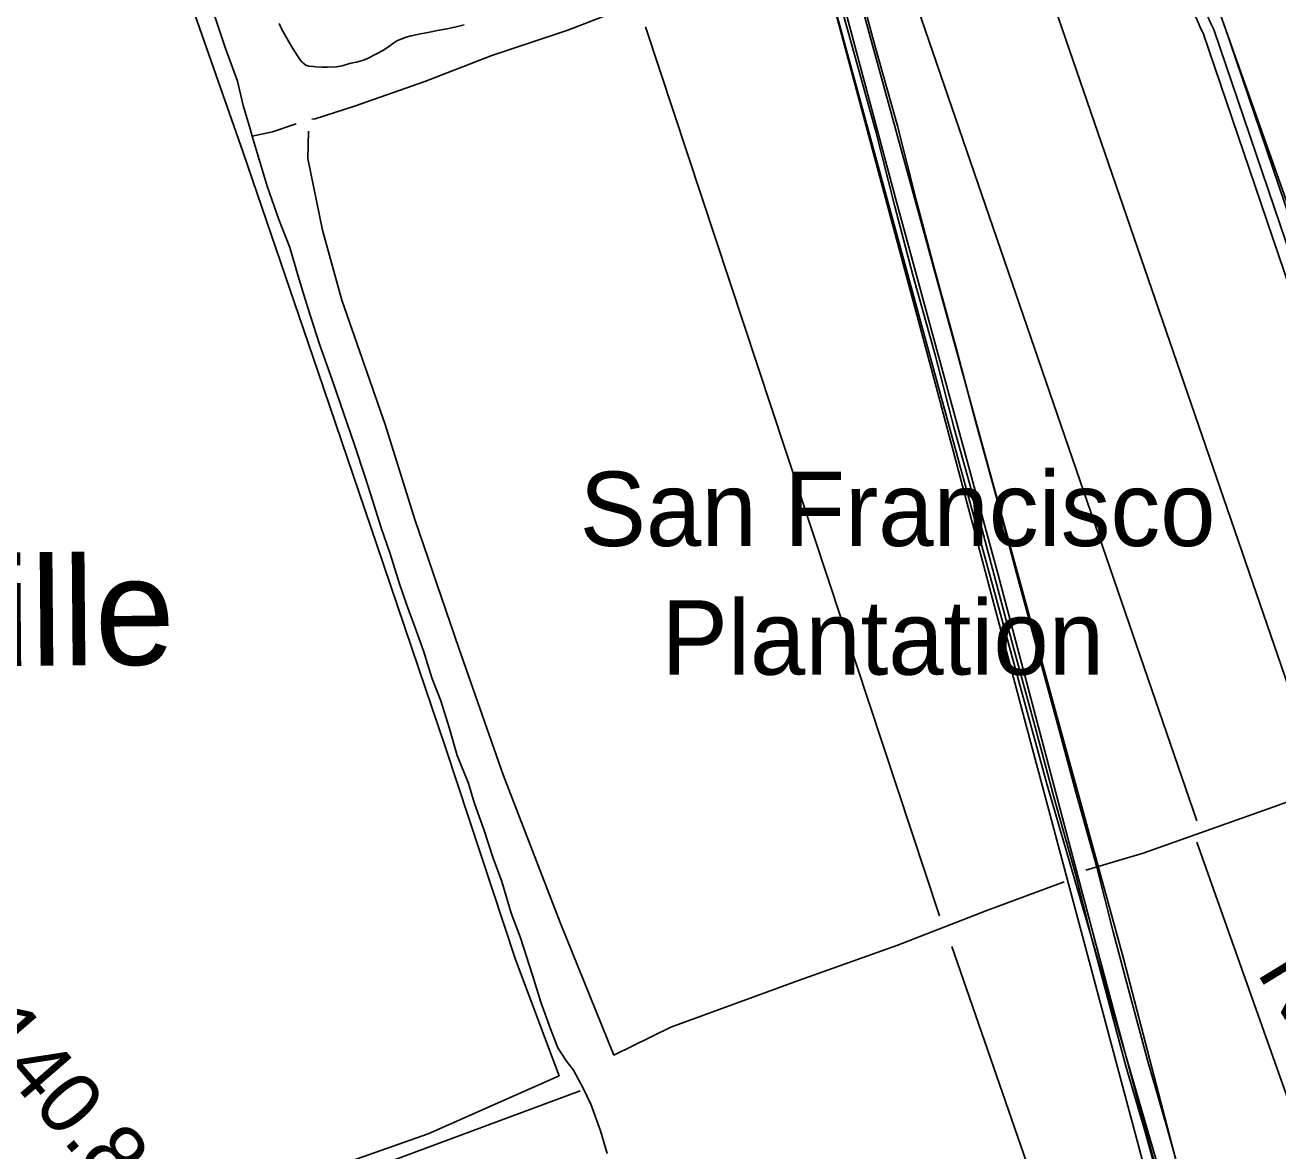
# Model space of a CAD drawing. Extents: x 3477039 to 3515015, y 546746 to 572297.
# Drawn here: x 3509543 to 3511227, y 564569 to 566082 of the extents above; entities that cross this region are included whole.
import ezdxf

# ---------------------------------------------------------------- set-up
doc = ezdxf.new("R2010")
doc.units = 0
for name, color, linetype in [('V-DTCH-CNTR', 7, 'Continuous'), ('V-RIVR-RANG-IDEN', 7, 'Continuous'), ('V-ROAD-CNTR', 7, 'Continuous'), ('V-SITE-VEGE', 7, 'Continuous'), ('V-TOPO-GNAM-IDEN', 7, 'Continuous'), ('V-TOPO-SHOR', 7, 'Continuous'), ('V-UTIL-LINE', 7, 'Continuous')]:
    doc.layers.add(name, color=color, linetype=linetype)

msp = doc.modelspace()

# ---------------------------------------------------------------- linework, layer by layer
at = {"layer": 'V-DTCH-CNTR'}
msp.add_line((3509923.4, 565902.3), (3509924, 565939), dxfattribs=at)
for points in [[(3509520.4, 566843.7), (3509581.6, 566645.7), (3509669.1, 566395.7), (3509747.2, 566165.1), (3509836.2, 565910.4), (3509936.6, 565616.6), (3510016.1, 565383.3), (3510108.5, 565109.7), (3510202.4, 564826), (3510260.8, 564669.7), (3510084.7, 564592.1), (3509853.1, 564510.5), (3509647.1, 564440.2), (3509355, 564355.7)], [(3510334.3, 564697.7), (3510262.5, 564876), (3510185.8, 565074.1), (3510126.7, 565243.1), (3510066.9, 565417.5), (3510027.2, 565545), (3509968.8, 565712.1), (3509942.8, 565806.2), (3509923.4, 565902.3)], [(3510969.1, 564946.2), (3511046.2, 564968.9), (3511228, 565033.7), (3511396.6, 565096.3)], [(3510334.3, 564697.7), (3510411.2, 564735.4), (3510582.5, 564798), (3510714.7, 564845), (3510836, 564892), (3510939.9, 564930.7)]]:
    msp.add_lwpolyline(points, dxfattribs=at)
at = {"layer": 'V-ROAD-CNTR'}
for points in [[(3510638.3, 566227.5), (3510661, 566143.7), (3510686.3, 566051.3), (3510715.7, 565946.3), (3510741.1, 565845.2), (3510765.1, 565755.4), (3510795.2, 565646.4), (3510821.1, 565547.6), (3510850.4, 565441.9), (3510876.3, 565343.5), (3510901.7, 565249.6), (3510929.4, 565147.9), (3510955.3, 565051), (3510983.6, 564950.1), (3511005.5, 564863.3), (3511027.4, 564781.1), (3511051.7, 564691.1), (3511078.4, 564599.6), (3511100.9, 564517.1)], [(3510632, 566135.8), (3510657.4, 566043.3), (3510686.7, 565938.6), (3510712, 565837.7), (3510736.1, 565747.6), (3510766.2, 565638.6), (3510792.1, 565539.8), (3510821.5, 565434.1), (3510847.3, 565335.8), (3510872.7, 565241.7), (3510900.4, 565140.1), (3510926.3, 565043.1), (3510954.6, 564942.4), (3510976.5, 564855.8), (3510998.4, 564773.4), (3511022.8, 564683), (3511049.5, 564591.4), (3511071.9, 564509.3)], [(3511127.6, 566069), (3511125.2, 566073.7), (3511122.8, 566078.6), (3511120.6, 566083.4), (3511118.4, 566088.3), (3511116.4, 566093.2), (3511114.4, 566098.1), (3511112.5, 566103.1), (3511110.6, 566108.2), (3511108.9, 566113.2), (3511107.3, 566118.3), (3511106.4, 566121.1)], [(3511724.5, 564358.7), (3511140.9, 566075.9)], [(3511738.7, 564363.6), (3511155.1, 566080.7)], [(3511625.3, 564603.8), (3511126.7, 566071)]]:
    msp.add_lwpolyline(points, dxfattribs=at)
msp.add_arc((3511399.4, 566209.7), 291.1, 175.7485, 207.3752, dxfattribs=at)
at = {"layer": 'V-SITE-VEGE'}
msp.add_lwpolyline([(3510133.2, 566082.1), (3510124.4, 566079.9), (3510110.3, 566076.8), (3510099.8, 566074.8), (3510084.6, 566071.6), (3510074.6, 566069.8), (3510062.2, 566067.3), (3510055.4, 566065.6), (3510047.2, 566062.4), (3510043, 566060.4), (3510038.9, 566057.8), (3510035.1, 566055.3), (3510029, 566050.6), (3510024.1, 566047.6), (3510016.2, 566043.5), (3510003.6, 566036.7), (3509998.2, 566034.5), (3509988.7, 566032), (3509981.1, 566030.3), (3509969.4, 566027.1), (3509961.3, 566025.5), (3509949.4, 566024.9), (3509942.5, 566024.9), (3509933.6, 566025.5), (3509930.8, 566026), (3509924.3, 566026.6), (3509920.7, 566027.8), (3509915.9, 566031.5), (3509913, 566034.9), (3509909.1, 566040.5), (3509903.1, 566050), (3509897, 566060), (3509888, 566076.5), (3509884.6, 566083.9)], dxfattribs=at)
at = {"layer": 'V-TOPO-SHOR'}
for p, q in [((3510879.5, 566243.9), (3511283.1, 565070.3)), ((3511118.3, 565012.6), (3510714.8, 566186.3)), ((3510772.4, 564885), (3510377.1, 566079.2)), ((3511118.3, 564983.8), (3511287.2, 564506.1)), ((3511167.7, 563748.4), (3510788.9, 564843.8))]:
    msp.add_line(p, q, dxfattribs=at)
for points in [[(3511085.4, 564481.4), (3510916.5, 565062), (3510611.8, 566178), (3510307.1, 567294), (3510270, 567495.8)], [(3511332.5, 565580.9), (3511126.6, 566161.5), (3511155.4, 566235.7), (3511213, 566305.7)], [(3510600.7, 566186.1), (3510483.2, 566145.1), (3510337.5, 566099.7), (3510272.7, 566074.9), (3510170.5, 566040.8), (3510080.4, 566005.8), (3509986.1, 565972.6), (3509933, 565955.9), (3509928.4, 565955.1)], [(3510644.8, 566190.4), (3511019.5, 564827.3), (3511176, 564226.1)], [(3510325.7, 564565.7), (3510316.4, 564595.8), (3510303.6, 564631.9), (3510293.8, 564652.5), (3510280.4, 564677.4), (3510270.9, 564689.7), (3510259.2, 564707.4), (3510249.3, 564733), (3510236.5, 564768.9), (3510225.3, 564805.2), (3510208.7, 564856.7), (3510196.7, 564888.3), (3510183.8, 564931), (3510172.4, 564962.4), (3510159.8, 565001), (3510147.4, 565035.7), (3510138.5, 565063.9), (3510124.1, 565100.4), (3510113.2, 565138), (3510101.8, 565173.9), (3510090, 565204.5), (3510078.5, 565241), (3510067.1, 565273.2), (3510056.4, 565302.4), (3510046.4, 565331.1), (3510033.9, 565371.4), (3510021.3, 565407.5), (3510010.7, 565442), (3510000.4, 565474.1), (3509985.4, 565518.8), (3509971.6, 565559.3), (3509956.2, 565603.7), (3509938.7, 565652.9), (3509922.9, 565703.3), (3509910.4, 565744.2), (3509899, 565782.6), (3509884.4, 565820.4), (3509868.6, 565865.3), (3509848.4, 565932.3), (3509845.5, 565942.1), (3509836.2, 565973.4), (3509828.6, 566006.4), (3509811.9, 566051.7), (3509797.1, 566095.9)], [(3509907.7, 565949.1), (3509875.7, 565938.1), (3509848.4, 565932.3)], [(3509904.1, 564504.2), (3510034.9, 564555), (3510289.2, 564649.5)]]:
    msp.add_lwpolyline(points, dxfattribs=at)
at = {"layer": 'V-UTIL-LINE'}
for points in [[(3511085, 564472.2), (3511061.5, 564551.8), (3510980.9, 564852), (3510852.2, 565338.1), (3510713.3, 565849), (3510618.2, 566205.3), (3510490.7, 566678.4), (3510351.1, 567196.5), (3510267.4, 567509.7), (3510265.4, 567509.7), (3510246.4, 567576.9), (3510212.8, 567710), (3510191.9, 567792.9), (3510132.3, 568016.7)], [(3510265.4, 567509.7), (3510258.9, 567506.5), (3510262, 567478.5), (3510375.4, 567047.8), (3510515.7, 566535.6), (3510629.8, 566109.5), (3510769.4, 565588.8), (3510882.9, 565162.7), (3510955.8, 564889.3), (3511063.6, 564487.3), (3511096, 564361.4), (3511079.3, 564310.1), (3511112.3, 564188.7), (3511047, 564165.1), (3511082.6, 564049.6), (3511130.3, 564063.6), (3511183, 563966.1), (3511252.3, 563999.5)]]:
    msp.add_lwpolyline(points, dxfattribs=at)

# ---------------------------------------------------------------- texts
at = {"layer": 'V-RIVR-RANG-IDEN'}
for s, rotation, p in [('R-140.8', 310.8094, (3509394.7, 564811.6)), ('R-140.5', 301.4831, (3511197.9, 564808.8))]:
    msp.add_text(s, height=83, rotation=rotation, dxfattribs=at).set_placement(p)
at = {"layer": 'V-TOPO-GNAM-IDEN'}
for s, p in [('San Francisco', (3510288.5, 565381.7)), ('Plantation', (3510398.6, 565208.8))]:
    msp.add_text(s, height=100, dxfattribs=at).set_placement(p)
msp.add_text('Garyville', height=145, rotation=0.4893, dxfattribs=at).set_placement((3508990.8, 565216))

doc.saveas('drawing.dxf')
